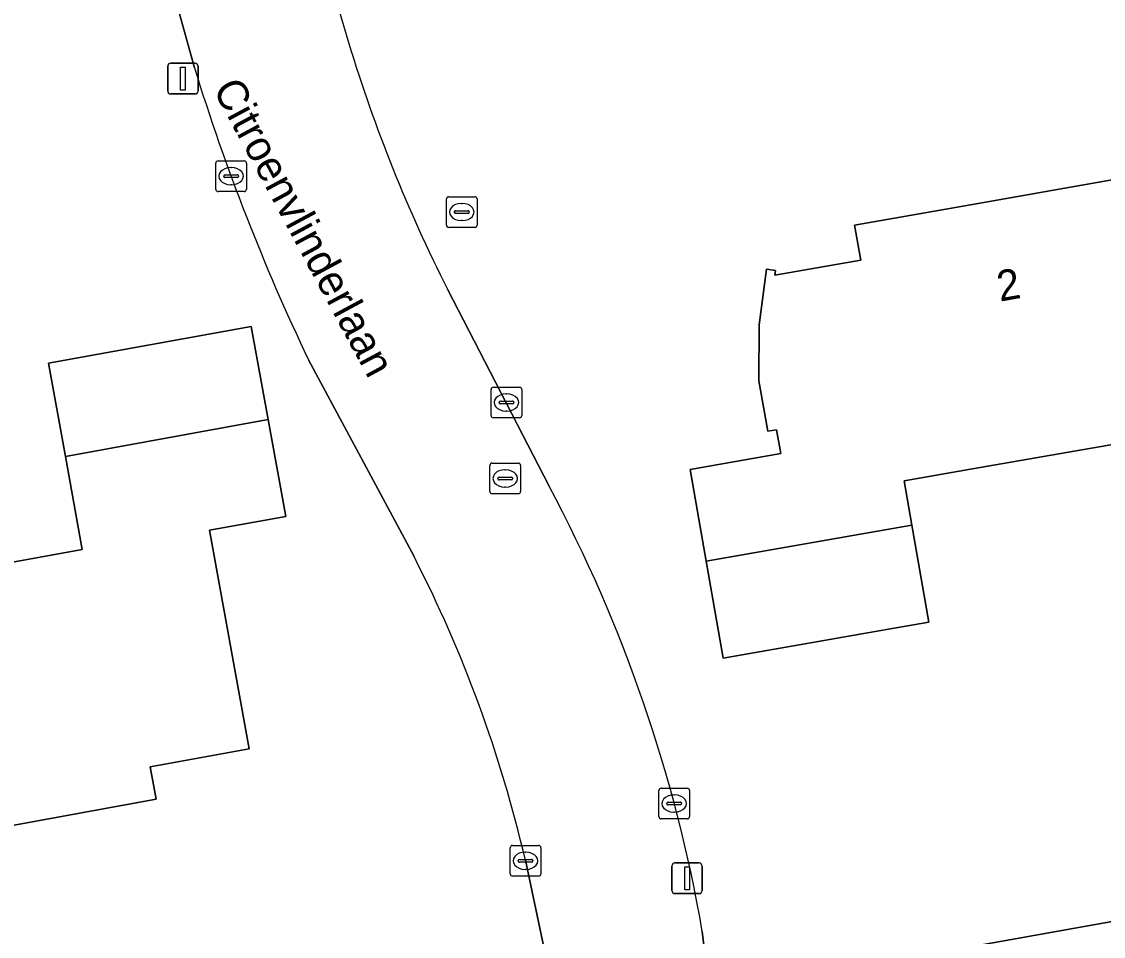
# Model space of a CAD drawing. Extents: x 162879 to 165540, y 384011 to 385181.
# Drawn here: x 163969.04 to 164004.33, y 384709.55 to 384739.39 of the extents above; entities that cross this region are included whole.
import ezdxf

# ---------------------------------------------------------------- set-up
doc = ezdxf.new("R2010")
doc.units = 0
for name, color, linetype in [('IMGEO_Brandkraan', 7, 'Continuous'), ('IMGEO_Erf', 7, 'Continuous'), ('IMGEO_Kolk', 7, 'Continuous'), ('IMGEO_Lichtmast', 7, 'Continuous'), ('IMGEO_Openbare_ruimte_label', 7, 'Continuous'), ('IMGEO_Pand', 7, 'Continuous'), ('IMGEO_Pand_nummerreeks', 7, 'Continuous'), ('IMGEO_Rijbaan_lokaal_open', 7, 'Continuous'), ('IMGEO_Rioolput', 7, 'Continuous'), ('IMGEO_Voetpad_open', 7, 'Continuous')]:
    doc.layers.add(name, color=color, linetype=linetype)

msp = doc.modelspace()

# ---------------------------------------------------------------- linework, layer by layer
at = {"layer": 'IMGEO_Brandkraan'}
for p, q in [((163982.976, 384733.678), (163983.828, 384733.678)), ((163982.901, 384732.752), (163982.901, 384733.604)), ((163983.389, 384733.458), (163983.414, 384733.458)), ((163983.902, 384733.604), (163983.902, 384732.752)), ((163983.16, 384733.172), (163983.16, 384733.184)), ((163983.598, 384733.135), (163983.2, 384733.135)), ((163983.203, 384733.221), (163983.601, 384733.221)), ((163983.644, 384733.184), (163983.644, 384733.172)), ((163983.828, 384732.678), (163982.976, 384732.678)), ((163983.412, 384732.898), (163983.387, 384732.898))]:
    msp.add_line(p, q, dxfattribs=at)
for points in [[(163982.976, 384733.678), (163983.828, 384733.678)], [(163982.901, 384732.752), (163982.901, 384733.604)], [(163983.902, 384733.604), (163983.902, 384732.752)], [(163983.828, 384732.678), (163982.976, 384732.678)]]:
    msp.add_lwpolyline(points, dxfattribs=at)
for centre, radius, start, end in [((163982.978, 384733.602), 0.0765, 91.552, 178.448), ((163982.978, 384733.602), 0.0765, 91.552, 178.448), ((163983.826, 384733.602), 0.0765, 1.552, 88.448), ((163983.826, 384733.602), 0.0765, 1.552, 88.448), ((163983.2, 384733.181), 0.0403, 85.8775, 175.7526), ((163983.197, 384733.171), 0.0366, 178.938, 274.7102), ((163983.601, 384733.178), 0.043, 264.8664, 352.4533), ((163983.605, 384733.183), 0.0386, 1.7309, 96.639), ((163982.978, 384732.754), 0.0765, 181.552, 268.448), ((163982.978, 384732.754), 0.0765, 181.552, 268.448), ((163983.826, 384732.754), 0.0765, 271.552, 358.448), ((163983.826, 384732.754), 0.0765, 271.552, 358.448)]:
    msp.add_arc(centre, radius, start, end, dxfattribs=at)
for centre, major_axis, ratio, start_param, end_param in [((163983.388, 384733.178), (-0.387, 0.002), 0.722429, 4.712389, 7.853982), ((163983.413, 384733.178), (-0.39, 0.002), 0.717154, 1.570796, 4.712389)]:
    msp.add_ellipse(centre, major_axis=major_axis, ratio=ratio, start_param=start_param, end_param=end_param, dxfattribs=at)
at = {"layer": 'IMGEO_Erf'}
for points in [[(163974.682, 384737.882), (163973.944, 384740.557), (163973.417, 384743.281), (163972.572, 384750), (163969.641, 384773.32), (163966.266, 384772.808), (163967.102, 384767.943), (163964.593, 384767.512), (163966.512, 384756.667), (163963.421, 384756.12), (163964.032, 384752.665), (163960.714, 384752.08), (163960.734, 384751.96), (163961.061, 384750), (163961.369, 384748.149), (163969.029, 384749.504), (163970.387, 384741.829), (163965.714, 384741.069), (163959.873, 384740.096), (163959.034, 384744.838)], [(163991.249, 384709.715), (163991.5, 384707.688), (164000, 384709.209), (164024.805, 384713.649), (164024.638, 384714.407), (164048.177, 384718.648), (164048.126, 384718.798), (164048.199, 384718.811), (164051.04, 384719.309), (164054.811, 384719.97), (164057.941, 384720.519), (164077.317, 384723.921), (164085.816, 384725.283), (164087.894, 384725.618), (164088.157, 384724.553), (164118.206, 384729.824), (164114.812, 384750)], [(163982.939, 384730.66), (163986.253, 384724.231)], [(163981.846, 384721.938), (163978.403, 384728.357)], [(163919.751, 384699.84), (163920.553, 384695.282), (163986.591, 384706.78), (163985.478, 384712.034)]]:
    msp.add_lwpolyline(points, dxfattribs=at)
for points in [[(164014, 384735.876), (164015.465, 384727.486), (164006.58, 384725.935), (164000, 384724.786), (163997.832, 384724.407), (163998.085, 384722.968), (163998.641, 384719.799), (163997.512, 384719.601), (163991.934, 384718.621), (163991.378, 384721.787), (163990.852, 384724.78), (163993.807, 384725.299), (163993.671, 384726.078), (163993.386, 384726.028), (163993.097, 384727.673), (163993.108, 384729.5), (163993.344, 384731.311), (163993.641, 384731.268), (163993.619, 384731.117), (163996.416, 384731.608), (163996.215, 384732.75), (164000, 384733.415), (164005.108, 384734.313)], [(163976.533, 384729.448), (163977.085, 384726.414), (163977.66, 384723.249), (163975.174, 384722.797), (163976.468, 384715.672), (163973.24, 384715.086), (163973.433, 384714.022), (163964.568, 384712.411), (163955.7, 384710.8), (163954.189, 384719.111), (163963.059, 384720.723), (163971.022, 384722.17), (163970.47, 384725.208), (163969.918, 384728.246)]]:
    msp.add_lwpolyline(points, close=True, dxfattribs=at)
for centre, radius, start, end in [((164025.748, 384752.553), 48.077, 185.1542, 196.773), ((164027.475, 384753.211), 49.92, 196.9243, 206.8558), ((164041.082, 384758.332), 69.477, 197.11806, 205.55875), ((163943.778, 384701.495), 48.177, 9.8243, 28.1597), ((163943.343, 384702.2), 43.268, 13.1371, 27.141)]:
    msp.add_arc(centre, radius, start, end, dxfattribs=at)
at = {"layer": 'IMGEO_Kolk'}
for p, q in [((163975.377, 384733.92), (163975.377, 384734.772)), ((163975.452, 384734.846), (163976.304, 384734.846)), ((163976.378, 384734.772), (163976.378, 384733.92)), ((163975.636, 384734.34), (163975.636, 384734.352)), ((163975.679, 384734.389), (163976.077, 384734.389)), ((163975.865, 384734.626), (163975.89, 384734.626)), ((163976.12, 384734.352), (163976.12, 384734.34)), ((163976.074, 384734.303), (163975.676, 384734.303)), ((163975.888, 384734.066), (163975.863, 384734.066)), ((163976.304, 384733.846), (163975.452, 384733.846)), ((163984.359, 384726.539), (163984.359, 384727.391)), ((163984.434, 384727.465), (163985.286, 384727.465)), ((163985.36, 384727.391), (163985.36, 384726.539)), ((163984.618, 384726.959), (163984.618, 384726.971)), ((163985.056, 384726.922), (163984.658, 384726.922)), ((163984.661, 384727.008), (163985.059, 384727.008)), ((163984.847, 384727.245), (163984.872, 384727.245)), ((163985.102, 384726.971), (163985.102, 384726.959)), ((163984.87, 384726.685), (163984.845, 384726.685)), ((163985.286, 384726.465), (163984.434, 384726.465)), ((163989.833, 384713.459), (163989.833, 384714.311)), ((163989.908, 384714.385), (163990.76, 384714.385)), ((163990.834, 384714.311), (163990.834, 384713.459)), ((163990.092, 384713.879), (163990.092, 384713.891)), ((163990.135, 384713.928), (163990.533, 384713.928)), ((163990.321, 384714.165), (163990.346, 384714.165)), ((163990.576, 384713.891), (163990.576, 384713.879)), ((163990.53, 384713.842), (163990.132, 384713.842)), ((163990.344, 384713.605), (163990.319, 384713.605)), ((163990.76, 384713.385), (163989.908, 384713.385)), ((163985.057, 384712.518), (163985.909, 384712.518)), ((163984.982, 384711.592), (163984.982, 384712.444)), ((163985.47, 384712.298), (163985.495, 384712.298)), ((163985.983, 384712.444), (163985.983, 384711.592)), ((163985.241, 384712.012), (163985.241, 384712.024)), ((163985.679, 384711.975), (163985.281, 384711.975)), ((163985.284, 384712.061), (163985.682, 384712.061)), ((163985.725, 384712.024), (163985.725, 384712.012)), ((163985.909, 384711.518), (163985.057, 384711.518)), ((163985.493, 384711.738), (163985.468, 384711.738))]:
    msp.add_line(p, q, dxfattribs=at)
for points in [[(163975.377, 384733.92), (163975.377, 384734.772)], [(163975.452, 384734.846), (163976.304, 384734.846)], [(163976.378, 384734.772), (163976.378, 384733.92)], [(163976.304, 384733.846), (163975.452, 384733.846)], [(163984.359, 384726.539), (163984.359, 384727.391)], [(163984.434, 384727.465), (163985.286, 384727.465)], [(163985.36, 384727.391), (163985.36, 384726.539)], [(163985.286, 384726.465), (163984.434, 384726.465)], [(163989.833, 384713.459), (163989.833, 384714.311)], [(163989.908, 384714.385), (163990.76, 384714.385)], [(163990.834, 384714.311), (163990.834, 384713.459)], [(163990.76, 384713.385), (163989.908, 384713.385)], [(163985.057, 384712.518), (163985.909, 384712.518)], [(163984.982, 384711.592), (163984.982, 384712.444)], [(163985.983, 384712.444), (163985.983, 384711.592)], [(163985.909, 384711.518), (163985.057, 384711.518)]]:
    msp.add_lwpolyline(points, dxfattribs=at)
for centre, radius, start, end in [((163975.454, 384734.77), 0.0765, 91.552, 178.448), ((163975.454, 384734.77), 0.0765, 91.552, 178.448), ((163976.302, 384734.77), 0.0765, 1.552, 88.448), ((163976.302, 384734.77), 0.0765, 1.552, 88.448), ((163975.676, 384734.349), 0.0403, 85.8775, 175.7526), ((163975.673, 384734.339), 0.0366, 178.938, 274.7102), ((163976.077, 384734.346), 0.043, 264.8664, 352.4533), ((163976.081, 384734.351), 0.0386, 1.7309, 96.639), ((163975.454, 384733.922), 0.0765, 181.552, 268.448), ((163975.454, 384733.922), 0.0765, 181.552, 268.448), ((163976.302, 384733.922), 0.0765, 271.552, 358.448), ((163976.302, 384733.922), 0.0765, 271.552, 358.448), ((163984.436, 384727.389), 0.0765, 91.552, 178.448), ((163984.436, 384727.389), 0.0765, 91.552, 178.448), ((163985.284, 384727.389), 0.0765, 1.552, 88.448), ((163985.284, 384727.389), 0.0765, 1.552, 88.448), ((163984.658, 384726.968), 0.0403, 85.8775, 175.7526), ((163984.655, 384726.958), 0.0366, 178.938, 274.7102), ((163985.059, 384726.965), 0.043, 264.8664, 352.4533), ((163985.063, 384726.97), 0.0386, 1.7309, 96.639), ((163984.436, 384726.541), 0.0765, 181.552, 268.448), ((163984.436, 384726.541), 0.0765, 181.552, 268.448), ((163985.284, 384726.541), 0.0765, 271.552, 358.448), ((163985.284, 384726.541), 0.0765, 271.552, 358.448), ((163989.91, 384714.309), 0.0765, 91.552, 178.448), ((163989.91, 384714.309), 0.0765, 91.552, 178.448), ((163990.758, 384714.309), 0.0765, 1.552, 88.448), ((163990.758, 384714.309), 0.0765, 1.552, 88.448), ((163990.132, 384713.888), 0.0403, 85.8775, 175.7526), ((163990.129, 384713.878), 0.0366, 178.938, 274.7102), ((163990.533, 384713.885), 0.043, 264.8664, 352.4533), ((163990.537, 384713.89), 0.0386, 1.7309, 96.639), ((163989.91, 384713.461), 0.0765, 181.552, 268.448), ((163989.91, 384713.461), 0.0765, 181.552, 268.448), ((163990.758, 384713.461), 0.0765, 271.552, 358.448), ((163990.758, 384713.461), 0.0765, 271.552, 358.448), ((163985.059, 384712.442), 0.0765, 91.552, 178.448), ((163985.059, 384712.442), 0.0765, 91.552, 178.448), ((163985.907, 384712.442), 0.0765, 1.552, 88.448), ((163985.907, 384712.442), 0.0765, 1.552, 88.448), ((163985.281, 384712.021), 0.0403, 85.8775, 175.7526), ((163985.278, 384712.011), 0.0366, 178.938, 274.7102), ((163985.682, 384712.018), 0.043, 264.8664, 352.4533), ((163985.686, 384712.023), 0.0386, 1.7309, 96.639), ((163985.059, 384711.594), 0.0765, 181.552, 268.448), ((163985.059, 384711.594), 0.0765, 181.552, 268.448), ((163985.907, 384711.594), 0.0765, 271.552, 358.448), ((163985.907, 384711.594), 0.0765, 271.552, 358.448)]:
    msp.add_arc(centre, radius, start, end, dxfattribs=at)
for centre, major_axis, ratio, start_param, end_param in [((163975.864, 384734.346), (-0.387, 0.002), 0.722429, 4.712389, 7.853982), ((163975.889, 384734.346), (-0.39, 0.002), 0.717154, 1.570796, 4.712389), ((163984.846, 384726.965), (-0.387, 0.002), 0.722429, 4.712389, 7.853982), ((163984.871, 384726.965), (-0.39, 0.002), 0.717154, 1.570796, 4.712389), ((163990.32, 384713.885), (-0.387, 0.002), 0.722429, 4.712389, 7.853982), ((163990.345, 384713.885), (-0.39, 0.002), 0.717154, 1.570796, 4.712389), ((163985.469, 384712.018), (-0.387, 0.002), 0.722429, 4.712389, 7.853982), ((163985.494, 384712.018), (-0.39, 0.002), 0.717154, 1.570796, 4.712389)]:
    msp.add_ellipse(centre, major_axis=major_axis, ratio=ratio, start_param=start_param, end_param=end_param, dxfattribs=at)
at = {"layer": 'IMGEO_Lichtmast'}
for p, q in [((163973.811, 384737.13), (163973.811, 384737.93)), ((163973.811, 384737.93), (163973.811, 384737.13)), ((163973.911, 384738.03), (163974.701, 384738.03)), ((163974.701, 384738.03), (163973.911, 384738.03)), ((163974.801, 384737.93), (163974.801, 384737.13)), ((163974.801, 384737.13), (163974.801, 384737.93)), ((163974.701, 384737.03), (163973.911, 384737.03)), ((163973.911, 384737.03), (163974.701, 384737.03)), ((163990.257, 384711.047), (163990.257, 384711.847)), ((163990.257, 384711.847), (163990.257, 384711.047)), ((163990.357, 384711.947), (163991.147, 384711.947)), ((163991.147, 384711.947), (163990.357, 384711.947)), ((163991.247, 384711.847), (163991.247, 384711.047)), ((163991.247, 384711.047), (163991.247, 384711.847)), ((163991.147, 384710.947), (163990.357, 384710.947)), ((163990.357, 384710.947), (163991.147, 384710.947))]:
    msp.add_line(p, q, dxfattribs=at)
for points in [[(163974.231, 384737.905), (163974.381, 384737.905), (163974.381, 384737.155), (163974.231, 384737.155), (163974.231, 384737.905)], [(163990.677, 384711.822), (163990.827, 384711.822), (163990.827, 384711.072), (163990.677, 384711.072), (163990.677, 384711.822)]]:
    msp.add_lwpolyline(points, dxfattribs=at)
for centre, start, end in [((163973.911, 384737.93), 90, 180), ((163973.911, 384737.93), 90, 180), ((163974.701, 384737.93), 0, 90), ((163974.701, 384737.93), 360, 90), ((163973.911, 384737.13), 180, 270), ((163973.911, 384737.13), 180, 270), ((163974.701, 384737.13), 270, 0), ((163974.701, 384737.13), 270, 0), ((163990.357, 384711.847), 90, 180), ((163990.357, 384711.847), 90, 180), ((163991.147, 384711.847), 0, 90), ((163991.147, 384711.847), 360, 90), ((163990.357, 384711.047), 180, 270), ((163990.357, 384711.047), 180, 270), ((163991.147, 384711.047), 270, 0), ((163991.147, 384711.047), 270, 0)]:
    msp.add_arc(centre, 0.1, start, end, dxfattribs=at)
at = {"layer": 'IMGEO_Pand'}
for points in [[(163991.378, 384721.787), (163998.085, 384722.968), (163997.832, 384724.407), (164000, 384724.786), (164006.58, 384725.935), (164005.108, 384734.313), (164000, 384733.415), (163996.215, 384732.75), (163996.416, 384731.608), (163993.619, 384731.117), (163993.641, 384731.268), (163993.344, 384731.311), (163993.108, 384729.5), (163993.097, 384727.673), (163993.386, 384726.028), (163993.671, 384726.078), (163993.807, 384725.299), (163990.852, 384724.78)], [(163977.085, 384726.414), (163976.533, 384729.448), (163969.918, 384728.246), (163970.47, 384725.208)], [(163975.174, 384722.797), (163977.66, 384723.249), (163977.085, 384726.414), (163970.47, 384725.208), (163971.022, 384722.17), (163963.059, 384720.723), (163964.568, 384712.411), (163973.433, 384714.022), (163973.24, 384715.086), (163976.468, 384715.672)], [(163991.378, 384721.787), (163991.934, 384718.621), (163997.512, 384719.601), (163998.641, 384719.799), (163998.085, 384722.968)]]:
    msp.add_lwpolyline(points, close=True, dxfattribs=at)
at = {"layer": 'IMGEO_Rijbaan_lokaal_open'}
for points in [[(163969.401, 384774.339), (163969.641, 384773.32), (163972.572, 384750), (163973.417, 384743.281), (163973.944, 384740.557), (163974.682, 384737.882)], [(163986.253, 384724.231), (163982.939, 384730.66)], [(163978.403, 384728.357), (163981.846, 384721.938)], [(163985.478, 384712.034), (163986.591, 384706.78), (163991.5, 384707.688), (163991.249, 384709.715)]]:
    msp.add_lwpolyline(points, dxfattribs=at)
for centre, radius, start, end in [((164025.748, 384752.553), 48.077, 185.1542, 196.773), ((164027.475, 384753.211), 49.92, 196.9243, 206.8558), ((164041.082, 384758.332), 69.477, 197.11806, 205.55875), ((163943.778, 384701.495), 48.177, 9.8243, 28.1597), ((163943.343, 384702.2), 43.268, 13.1371, 27.141)]:
    msp.add_arc(centre, radius, start, end, dxfattribs=at)
at = {"layer": 'IMGEO_Rioolput'}
for p, q in [((163984.321, 384724.062), (163984.321, 384724.914)), ((163984.396, 384724.988), (163985.248, 384724.988)), ((163985.322, 384724.914), (163985.322, 384724.062)), ((163984.58, 384724.482), (163984.58, 384724.494)), ((163984.623, 384724.531), (163985.021, 384724.531)), ((163984.809, 384724.768), (163984.834, 384724.768)), ((163985.064, 384724.494), (163985.064, 384724.482)), ((163985.018, 384724.445), (163984.62, 384724.445)), ((163984.832, 384724.208), (163984.807, 384724.208)), ((163985.248, 384723.988), (163984.396, 384723.988))]:
    msp.add_line(p, q, dxfattribs=at)
for points in [[(163984.321, 384724.062), (163984.321, 384724.914)], [(163984.396, 384724.988), (163985.248, 384724.988)], [(163985.322, 384724.914), (163985.322, 384724.062)], [(163985.248, 384723.988), (163984.396, 384723.988)]]:
    msp.add_lwpolyline(points, dxfattribs=at)
for centre, radius, start, end in [((163984.398, 384724.912), 0.0765, 91.552, 178.448), ((163984.398, 384724.912), 0.0765, 91.552, 178.448), ((163985.246, 384724.912), 0.0765, 1.552, 88.448), ((163985.246, 384724.912), 0.0765, 1.552, 88.448), ((163984.62, 384724.491), 0.0403, 85.8775, 175.7526), ((163984.617, 384724.481), 0.0366, 178.938, 274.7102), ((163985.021, 384724.488), 0.043, 264.8664, 352.4533), ((163985.025, 384724.493), 0.0386, 1.7309, 96.639), ((163984.398, 384724.064), 0.0765, 181.552, 268.448), ((163984.398, 384724.064), 0.0765, 181.552, 268.448), ((163985.246, 384724.064), 0.0765, 271.552, 358.448), ((163985.246, 384724.064), 0.0765, 271.552, 358.448)]:
    msp.add_arc(centre, radius, start, end, dxfattribs=at)
for centre, major_axis, ratio, start_param, end_param in [((163984.808, 384724.488), (-0.387, 0.002), 0.722429, 4.712389, 7.853982), ((163984.833, 384724.488), (-0.39, 0.002), 0.717154, 1.570796, 4.712389)]:
    msp.add_ellipse(centre, major_axis=major_axis, ratio=ratio, start_param=start_param, end_param=end_param, dxfattribs=at)
at = {"layer": 'IMGEO_Voetpad_open'}
msp.add_lwpolyline([(164024.385, 384711.216), (164048.762, 384715.624), (164048.199, 384718.811), (164048.126, 384718.798), (164048.177, 384718.648), (164024.638, 384714.407), (164024.805, 384713.649), (164000, 384709.209), (163991.5, 384707.688), (163986.591, 384706.78), (163920.553, 384695.282), (163915.582, 384694.452), (163886.647, 384689.276)], dxfattribs=at)

# ---------------------------------------------------------------- texts
at = {"layer": 'IMGEO_Openbare_ruimte_label'}
msp.add_text('Citroenvlinderlaan', height=1, rotation=298.2814, dxfattribs=at).set_placement((163975.268, 384737.196))
at = {"layer": 'IMGEO_Pand_nummerreeks'}
msp.add_text('2', height=1, rotation=9.9677, dxfattribs=at).set_placement((164000.955, 384730.253))

doc.saveas('drawing.dxf')
